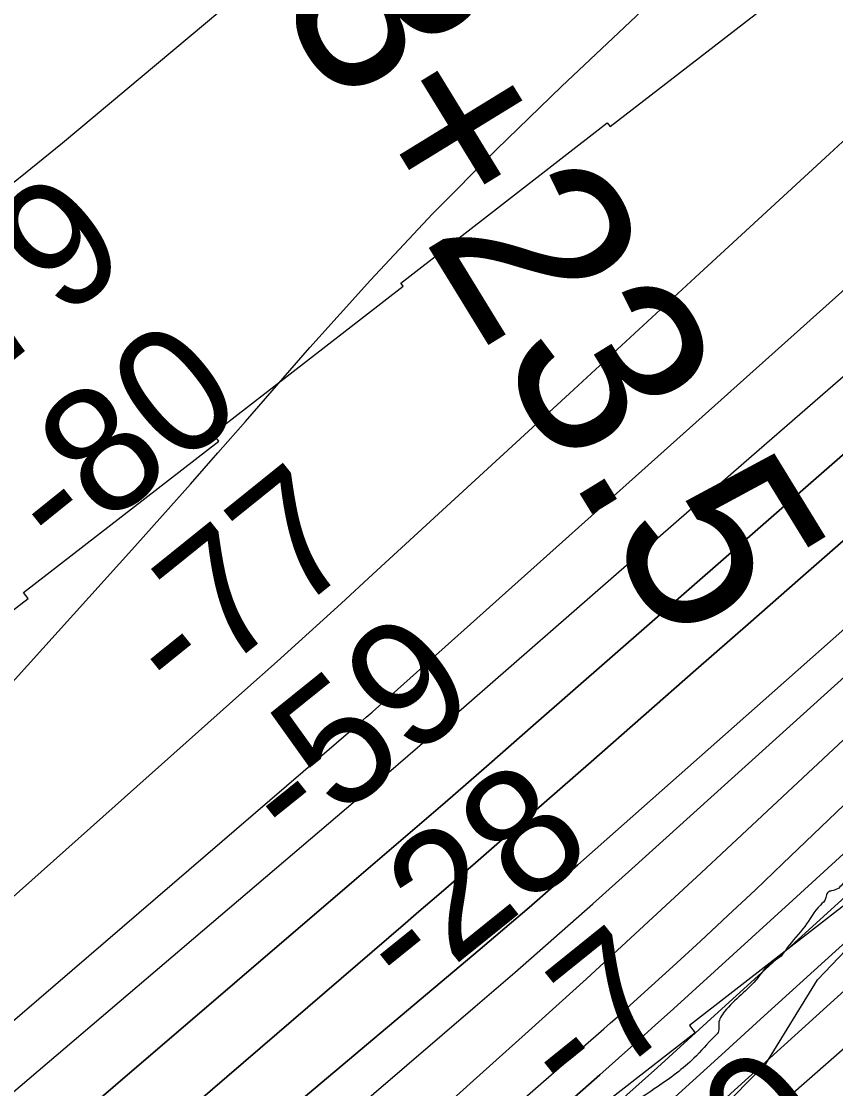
# Model space of a CAD drawing. Extents: x 3477039 to 3515015, y 546746 to 572297.
# Drawn here: x 3482333 to 3482768, y 555917 to 556488 of the extents above; entities that cross this region are included whole.
import ezdxf

# ---------------------------------------------------------------- set-up
doc = ezdxf.new("R2010")
doc.units = 0
for name, color, linetype in [('V-RIVR-EDGE', 7, 'Continuous'), ('V-RIVR-RANG', 7, 'Continuous'), ('V-RRAP-RVMT', 7, 'Continuous'), ('V-SITE-VEGE', 7, 'Continuous'), ('V-SURV-IDEN', 7, 'Continuous'), ('V-TOPO-DPTH', 7, 'Continuous'), ('V-TOPO-MAJR', 7, 'Continuous'), ('V-TOPO-MINR', 7, 'Continuous'), ('V-TOPO-WATR', 7, 'Continuous')]:
    doc.layers.add(name, color=color, linetype=linetype)

msp = doc.modelspace()

# ---------------------------------------------------------------- linework, layer by layer
at = {"layer": 'V-RIVR-EDGE'}
msp.add_spline([(3483150.69, 556359.14), (3483136.41, 556350.14), (3483116.92, 556339.41), (3483110.31, 556336.29), (3483106.48, 556335.26), (3483103.7, 556335.27), (3483100.57, 556336.32), (3483097.44, 556335.28), (3483092.22, 556332.52), (3483088.39, 556330.79), (3483084.57, 556330.1), (3483082.13, 556330.11), (3483076.58, 556332.21), (3483072.75, 556330.83), (3483062.3, 556321.12), (3483056.37, 556314.88), (3483055.32, 556313.49), (3483054.62, 556310.71), (3483052.53, 556306.89), (3483049.39, 556304.12), (3483040.34, 556297.88), (3483031.98, 556292.69), (3483021.54, 556289.24), (3483010.07, 556287.87), (3482997.2, 556283.39), (3482982.91, 556270.21), (3482968.63, 556257.39), (3482962.35, 556248.36), (3482958.5, 556240.03), (3482956.06, 556237.6), (3482952.93, 556234.48), (3482944.9, 556223.38), (3482930.6, 556203.94), (3482924.67, 556194.57), (3482917.34, 556185.2), (3482894.34, 556159.54), (3482884.93, 556149.13), (3482879.7, 556142.54), (3482869.24, 556131.09), (3482862.27, 556124.85), (3482849.38, 556114.8), (3482836.15, 556104.41), (3482831.62, 556100.59), (3482819.42, 556086.72), (3482801.28, 556062.78), (3482773.74, 556029.47), (3482769.2, 556023.92), (3482766.07, 556022.89), (3482764.33, 556022.2), (3482763.28, 556020.11), (3482762.93, 556018.72), (3482760.14, 556015.25), (3482751.77, 556003.8), (3482742.36, 555992.35), (3482738.52, 555987.5), (3482733.65, 555984.38), (3482726.67, 555976.4), (3482708.9, 555958.37), (3482706.81, 555955.25), (3482705.76, 555952.12), (3482705.75, 555947.95), (3482703.65, 555945.17), (3482692.5, 555933.38), (3482672.99, 555918.13), (3482646.19, 555901.16), (3482632.26, 555893.2), (3482621.11, 555884.54), (3482615.19, 555877.95), (3482610.66, 555874.48), (3482602.66, 555871.72), (3482594.99, 555863.75), (3482592.55, 555859.58), (3482588.37, 555856.81), (3482581.06, 555852.66), (3482577.22, 555847.45), (3482570.96, 555845.03), (3482568.52, 555841.91), (3482564.33, 555837.75), (3482557.72, 555833.6), (3482552.15, 555829.09), (3482546.22, 555823.19), (3482543.44, 555821.12), (3482539.61, 555819.04), (3482536.12, 555815.92), (3482533.33, 555811.41), (3482531.58, 555808.28), (3482528.8, 555806.2), (3482521.83, 555797.88), (3482511.03, 555788.87), (3482483.49, 555759.39), (3482469.9, 555744.47), (3482460.84, 555735.46), (3482456.31, 555732.69), (3482447.6, 555724.02), (3482431.57, 555708.06), (3482420.41, 555695.58), (3482415.53, 555689.33), (3482410.99, 555682.39), (3482402.63, 555672.68), (3482388.34, 555660.55), (3482372.67, 555648.07), (3482361.16, 555634.89), (3482343.03, 555613.03), (3482328.73, 555593.25), (3482323.16, 555588.05), (3482319.32, 555584.93), (3482316.54, 555584.94), (3482314.1, 555582.16), (3482310.62, 555577.65), (3482307.12, 555569.67), (3482293.52, 555554.4), (3482274.01, 555536.38), (3482251, 555506.88), (3482240.19, 555494.05), (3482232.87, 555485.38), (3482229.38, 555480.17), (3482227.62, 555473.92), (3482223.09, 555468.71), (3482207.76, 555456.24), (3482181.29, 555434.05), (3482148.19, 555405.28), (3482135.64, 555391.41), (3482122.75, 555379.62), (3482098.02, 555360.91), (3482078.87, 555347.75), (3482069.47, 555341.86), (3482055.9, 555335.98), (3482051.37, 555333.21), (3482046.15, 555328.01), (3482045.79, 555325.93), (3482047.17, 555321.06), (3482047.86, 555317.93), (3482046.81, 555316.19), (3482043.68, 555315.5), (3482040.56, 555316.56), (3482033.26, 555320.4), (3482031.18, 555319.01), (3482030.82, 555317.27), (3482029.43, 555315.89), (3482000.87, 555293.01), (3481969.87, 555269.8), (3481936.78, 555242.77), (3481933.65, 555241.38), (3481932.26, 555243.82), (3481928.09, 555243.14), (3481926, 555241.75), (3481924.6, 555239.32), (3481922.51, 555234.46), (3481916.58, 555228.56), (3481907.88, 555225.11), (3481902.31, 555220.6), (3481900.56, 555217.83), (3481899.86, 555214.35), (3481898.81, 555212.27), (3481894.99, 555212.28), (3481890.47, 555211.59), (3481886.64, 555209.17), (3481867.13, 555193.23), (3481847.27, 555175.2), (3481825.32, 555153.35), (3481808.94, 555139.14), (3481799.53, 555130.47), (3481795.36, 555127.7), (3481792.23, 555127.01), (3481790.14, 555125.98), (3481788.05, 555123.9), (3481783.16, 555116.96), (3481779.33, 555112.1), (3481767.14, 555105.87), (3481748.69, 555095.14), (3481738.6, 555089.6), (3481727.46, 555083.37), (3481725.02, 555080.95), (3481723.62, 555078.17), (3481717.01, 555076.1), (3481714.23, 555074.71), (3481712.83, 555071.59), (3481710.39, 555068.47), (3481704.47, 555067.09), (3481699.95, 555065.36), (3481694.03, 555060.51), (3481691.58, 555056), (3481690.18, 555050.79), (3481689.47, 555046.27), (3481688.08, 555043.49), (3481682.51, 555039.68), (3481671.37, 555036.58), (3481668.58, 555033.46), (3481666.49, 555029.99), (3481663, 555026.17), (3481645.59, 555013.01), (3481640.72, 555011.63), (3481635.85, 555010.94), (3481627.84, 555005.75), (3481621.22, 554998.81), (3481612.51, 554989.8), (3481608.34, 554989.46), (3481604.5, 554986.69), (3481602.41, 554983.22), (3481596.84, 554979.41), (3481591.62, 554978.72), (3481589.53, 554976.64), (3481589.18, 554974.56), (3481588.82, 554970.04), (3481588.12, 554967.61), (3481585.34, 554966.57), (3481583.26, 554969.01), (3481580.82, 554969.71), (3481577.69, 554969.02), (3481560.62, 554951.69), (3481538.33, 554935.05), (3481531.71, 554928.47), (3481527.87, 554925), (3481521.59, 554914.93), (3481515.32, 554908.34), (3481506.25, 554897.59), (3481501.38, 554895.86), (3481498.6, 554893.78), (3481495.45, 554888.58), (3481491.97, 554884.41), (3481471.07, 554868.13), (3481442.15, 554843.17), (3481413.58, 554816.82), (3481383.62, 554790.82), (3481347.04, 554756.5)], degree=3, dxfattribs=at)
at = {"layer": 'V-RRAP-RVMT'}
for p, q in [((3482647.74, 556431.36), (3482743.87, 556505.77)), ((3482535.9, 556347.74), (3482646.21, 556433.33)), ((3482646.21, 556433.33), (3482647.74, 556431.36)), ((3482435.32, 556267.17), (3482537.13, 556346.15)), ((3482537.13, 556346.15), (3482535.9, 556347.74)), ((3482438.44, 556263.16), (3482435.32, 556267.17)), ((3482334.14, 556182.27), (3482438.44, 556263.16)), ((3482336.5, 556179.19), (3482334.14, 556182.27)), ((3482235.49, 556100.79), (3482336.5, 556179.19)), ((3482794.52, 556031.99), (3482690.13, 555950.94)), ((3482693.23, 555946.96), (3482592.31, 555868.65)), ((3482690.13, 555950.94), (3482693.23, 555946.96))]:
    msp.add_line(p, q, dxfattribs=at)
at = {"layer": 'V-SITE-VEGE'}
for p, q in [((3482758.65, 555975.24), (3482791.78, 556010.33)), ((3482730.97, 555930.35), (3482758.65, 555975.24)), ((3482702.1, 555901.47), (3482730.97, 555930.35))]:
    msp.add_line(p, q, dxfattribs=at)
at = {"layer": 'V-TOPO-DPTH'}
for points in [[(3481692.48, 555316.12), (3481714.54, 555336.6), (3481736.75, 555356.93), (3481759.15, 555377.03), (3481781.68, 555396.99), (3481930.04, 555527.08), (3482027, 555611.8), (3482124.17, 555696.29), (3482221.63, 555780.43), (3482319.3, 555864.34), (3482512.17, 556029.45), (3482535.86, 556049.8), (3482559.52, 556070.19), (3482583.11, 556090.66), (3482606.66, 556111.18), (3482961.43, 556421.26), (3483003.22, 556457.61), (3483045.12, 556493.82), (3483087.2, 556529.83), (3483129.4, 556565.71), (3483200.29, 556625.69)], [(3483200.29, 556625.69), (3483129.4, 556565.71), (3483087.2, 556529.83), (3483045.12, 556493.82), (3483003.22, 556457.61), (3482961.43, 556421.26), (3482606.66, 556111.18), (3482583.11, 556090.66), (3482559.52, 556070.19), (3482535.86, 556049.8), (3482512.17, 556029.45), (3482319.3, 555864.34), (3482221.63, 555780.43), (3482124.17, 555696.29), (3482027, 555611.8), (3481930.04, 555527.08), (3481781.68, 555396.99), (3481759.15, 555377.03), (3481736.75, 555356.93), (3481714.54, 555336.6), (3481692.48, 555316.12)], [(3481734.15, 555313.1), (3481744.91, 555322.89), (3481755.74, 555332.61), (3481766.66, 555342.22), (3481777.65, 555351.76), (3482538.23, 556005.59), (3482545.44, 556011.79), (3482552.65, 556017.98), (3482559.86, 556024.18), (3482567.06, 556030.38), (3482574.26, 556036.59), (3482581.45, 556042.82), (3482588.62, 556049.06), (3482595.78, 556055.31), (3482637.51, 556091.88), (3482665.52, 556116.43), (3482693.54, 556140.97), (3482721.56, 556165.52), (3482749.58, 556190.06), (3483190.31, 556576.03), (3483211.49, 556594.43)], [(3483211.49, 556594.43), (3483190.31, 556576.03), (3482749.58, 556190.06), (3482721.56, 556165.52), (3482693.54, 556140.97), (3482665.52, 556116.43), (3482637.51, 556091.88), (3482595.78, 556055.31), (3482588.62, 556049.06), (3482581.45, 556042.82), (3482574.26, 556036.59), (3482567.06, 556030.38), (3482559.86, 556024.18), (3482552.65, 556017.98), (3482545.44, 556011.79), (3482538.23, 556005.59), (3481777.65, 555351.76), (3481766.66, 555342.22), (3481755.74, 555332.61), (3481744.91, 555322.89), (3481734.15, 555313.1)], [(3483213.77, 556550.7), (3482979.65, 556345.01), (3482917.04, 556289.94), (3482854.47, 556234.83), (3482791.96, 556179.65), (3482729.49, 556124.43), (3482630.37, 556036.72), (3482617.44, 556025.36), (3482604.46, 556014.07), (3482591.39, 556002.88), (3482578.27, 555991.76), (3481888.95, 555411.69), (3481869.36, 555395.17), (3481849.78, 555378.62), (3481830.23, 555362.05), (3481810.71, 555345.44), (3481773.94, 555314.12)], [(3483213.77, 556550.7), (3482979.65, 556345.01), (3482917.04, 556289.94), (3482854.47, 556234.83), (3482791.96, 556179.65), (3482729.49, 556124.43), (3482630.37, 556036.72), (3482617.44, 556025.36), (3482604.46, 556014.07), (3482591.39, 556002.88), (3482578.27, 555991.76), (3481888.95, 555411.69), (3481869.36, 555395.17), (3481849.78, 555378.62), (3481830.23, 555362.05), (3481810.71, 555345.44), (3481773.94, 555314.12)], [(3481839.84, 555280.27), (3482419.48, 555784.64), (3482455.65, 555816.23), (3482491.75, 555847.91), (3482527.73, 555879.72), (3482563.63, 555911.62), (3482572.96, 555919.94), (3482604.05, 555947.85), (3482635, 555975.9), (3482665.77, 556004.17), (3482696.4, 556032.58), (3483025.29, 556339.66), (3483065.87, 556377.21), (3483106.67, 556414.49), (3483147.82, 556451.41), (3483189.19, 556488.07), (3483255.81, 556546.55)], [(3481839.84, 555280.27), (3482419.48, 555784.64), (3482455.65, 555816.23), (3482491.75, 555847.91), (3482527.73, 555879.72), (3482563.63, 555911.62), (3482572.96, 555919.94), (3482604.05, 555947.85), (3482635, 555975.9), (3482665.77, 556004.17), (3482696.4, 556032.58), (3483025.29, 556339.66), (3483065.87, 556377.21), (3483106.67, 556414.49), (3483147.82, 556451.41), (3483189.19, 556488.07), (3483255.81, 556546.55)], [(3483262.33, 556504.69), (3482910.28, 556171.08), (3482869.31, 556132.49), (3482828.2, 556094.07), (3482786.85, 556055.89), (3482745.35, 556017.87), (3482681.67, 555959.89), (3482671.88, 555951.01), (3482662.05, 555942.17), (3482652.19, 555933.37), (3482642.29, 555924.61), (3482033.92, 555388.36), (3482002.17, 555360.39), (3481970.41, 555332.43), (3481938.63, 555304.5)], [(3481938.63, 555304.5), (3481970.41, 555332.43), (3482002.17, 555360.39), (3482033.92, 555388.36), (3482642.29, 555924.61), (3482652.19, 555933.37), (3482662.05, 555942.17), (3482671.88, 555951.01), (3482681.67, 555959.89), (3482745.35, 556017.87), (3482786.85, 556055.89), (3482828.2, 556094.07), (3482869.31, 556132.49), (3482910.28, 556171.08), (3483262.33, 556504.69)], [(3483202.09, 556383.84), (3483141.29, 556328.85), (3483080.51, 556273.85), (3483019.77, 556218.8), (3482959.05, 556163.73), (3482730.14, 555956), (3482707.2, 555935.22), (3482684.25, 555914.46), (3482661.26, 555893.73), (3482638.25, 555873.02), (3482525.74, 555771.91), (3482446.51, 555700.62), (3482367.34, 555629.25), (3482288.27, 555557.78), (3482209.26, 555486.23), (3481919.93, 555223.86)]]:
    msp.add_lwpolyline(points, dxfattribs=at)
at = {"layer": 'V-TOPO-MAJR'}
msp.add_lwpolyline([(3481760.63, 555431.78), (3482516.41, 556075.25), (3482528.01, 556085.16), (3482539.58, 556095.09), (3482551.11, 556105.07), (3482562.62, 556115.08), (3482659.29, 556199.41), (3482719.13, 556251.59), (3482779, 556303.73), (3482838.91, 556355.83), (3482898.85, 556407.9), (3483154.87, 556630.15), (3483174.33, 556646.9), (3483193.88, 556663.54)], dxfattribs=at)
at = {"layer": 'V-TOPO-MINR'}
for points in [[(3481650.88, 555475.52), (3482129.36, 555930.03), (3482180.43, 555979.71), (3482230.71, 556030.16), (3482279.79, 556081.77), (3482328.06, 556134.17), (3482393.59, 556206.98), (3482408.47, 556223.59), (3482423.29, 556240.24), (3482438.05, 556256.95), (3482452.75, 556273.72), (3482487.25, 556313.23), (3482519.68, 556349.29), (3482552.79, 556384.69), (3482586.92, 556419.11), (3482621.74, 556452.87), (3483041.51, 556848.15), (3483044.74, 556851.2), (3483047.97, 556854.26), (3483051.19, 556857.32), (3483054.41, 556860.39), (3483077.22, 556882.22), (3483079.98, 556885.02), (3483082.61, 556887.93)], [(3482903.36, 556881.49), (3482354.96, 556422.61), (3482331.4, 556403.55), (3482307.43, 556385.04), (3482282.86, 556367.33), (3481411.17, 555838.15)], [(3481845.54, 555587.01), (3481930.17, 555663.45), (3482014.92, 555739.76), (3482099.86, 555815.86), (3482184.93, 555891.81), (3482452.44, 556130.11), (3482469.65, 556145.51), (3482486.81, 556160.97), (3482503.89, 556176.51), (3482520.92, 556192.1), (3482626.01, 556288.79), (3482695.52, 556352.79), (3482765, 556416.83), (3482834.43, 556480.93), (3482903.83, 556545.07), (3483081.65, 556709.54), (3483104.28, 556730.32), (3483127.01, 556750.99), (3483149.88, 556771.49), (3483172.86, 556791.89), (3483227.63, 556840.15)], [(3481567.95, 555290.68), (3481610.43, 555330.34), (3481676.31, 555391.46), (3481686.03, 555400.38), (3481695.81, 555409.22), (3481705.7, 555417.95), (3481715.65, 555426.6), (3482510.32, 556109.73), (3482512.06, 556111.21), (3482515.53, 556114.18), (3482517.26, 556115.66), (3482520.53, 556118.44), (3482520.84, 556118.71), (3482523.87, 556121.38), (3483149.93, 556681.85), (3483158.84, 556689.76), (3483167.8, 556697.63), (3483176.82, 556705.42), (3483185.88, 556713.17), (3483195.01, 556720.84)], [(3481692.48, 555316.12), (3481714.54, 555336.6), (3481736.75, 555356.93), (3481759.15, 555377.03), (3481781.68, 555396.99), (3481930.04, 555527.08), (3482027, 555611.8), (3482124.17, 555696.29), (3482221.63, 555780.43), (3482319.3, 555864.34), (3482512.17, 556029.45), (3482535.86, 556049.8), (3482559.52, 556070.19), (3482583.11, 556090.66), (3482606.66, 556111.18), (3482961.43, 556421.26), (3483003.22, 556457.61), (3483045.12, 556493.82), (3483087.2, 556529.83), (3483129.4, 556565.71), (3483200.29, 556625.69)], [(3481734.15, 555313.1), (3481744.91, 555322.89), (3481755.74, 555332.61), (3481766.66, 555342.22), (3481777.65, 555351.76), (3482538.23, 556005.59), (3482545.44, 556011.79), (3482552.65, 556017.98), (3482559.86, 556024.18), (3482567.06, 556030.38), (3482574.26, 556036.59), (3482581.45, 556042.82), (3482588.62, 556049.06), (3482595.78, 556055.31), (3482637.51, 556091.88), (3482665.52, 556116.43), (3482693.54, 556140.97), (3482721.56, 556165.52), (3482749.58, 556190.06), (3483190.31, 556576.03), (3483211.49, 556594.43)], [(3481773.94, 555314.12), (3481810.71, 555345.44), (3481830.23, 555362.05), (3481849.78, 555378.62), (3481869.36, 555395.17), (3481888.95, 555411.69), (3482578.27, 555991.76), (3482591.39, 556002.88), (3482604.46, 556014.07), (3482617.44, 556025.36), (3482630.37, 556036.72), (3482729.49, 556124.43), (3482791.96, 556179.65), (3482854.47, 556234.83), (3482917.04, 556289.94), (3482979.65, 556345.01), (3483213.77, 556550.7)], [(3481819.44, 555304.04), (3481843.75, 555325.8), (3481952.23, 555421.97), (3482031.06, 555491.5), (3482110.11, 555560.77), (3482189.51, 555629.64), (3482269.14, 555698.26), (3482575.62, 555961.02), (3482596.7, 555979.23), (3482617.68, 555997.55), (3482638.53, 556016.03), (3482659.28, 556034.61), (3482846.72, 556203.76), (3482915.7, 556265.76), (3482984.85, 556327.58), (3483054.24, 556389.13), (3483123.8, 556450.49), (3483235.41, 556548.56)], [(3481839.84, 555280.27), (3482419.48, 555784.64), (3482455.65, 555816.23), (3482491.75, 555847.91), (3482527.73, 555879.72), (3482563.63, 555911.62), (3482572.96, 555919.94), (3482604.05, 555947.85), (3482635, 555975.9), (3482665.77, 556004.17), (3482696.4, 556032.58), (3483025.29, 556339.66), (3483065.87, 556377.21), (3483106.67, 556414.49), (3483147.82, 556451.41), (3483189.19, 556488.07), (3483255.81, 556546.55)], [(3481836.42, 555244.59), (3482028.01, 555411.49), (3482127.32, 555498.02), (3482226.61, 555584.58), (3482325.87, 555671.16), (3482425.12, 555757.76), (3482644.39, 555949.13), (3482647.94, 555952.25), (3482651.47, 555955.38), (3482654.99, 555958.54), (3482658.49, 555961.71), (3482681.21, 555982.4), (3482696.01, 555995.99), (3482710.74, 556009.64), (3482725.36, 556023.42), (3482739.92, 556037.26), (3482834.28, 556127.7), (3482895.97, 556186.8), (3482957.69, 556245.89), (3483019.42, 556304.95), (3483081.18, 556364), (3483190.68, 556468.64), (3483205.39, 556482.52)], [(3481884.9, 555226.64), (3482017.5, 555344.83), (3482097.45, 555416.07), (3482177.4, 555487.3), (3482257.37, 555558.51), (3482337.35, 555629.7), (3482640.25, 555899.27), (3482656.62, 555913.89), (3482672.97, 555928.54), (3482689.26, 555943.24), (3482705.53, 555957.98), (3482812.4, 556055.13), (3482882, 556118.55), (3482951.49, 556182.09), (3483020.83, 556245.8), (3483090.06, 556309.63), (3483264.87, 556471.2)], [(3481944.43, 555139.1), (3482703.81, 555874.7), (3482707.08, 555878.28), (3482710.38, 555881.85), (3482713.71, 555885.39), (3482717.07, 555888.9), (3482720.48, 555892.36), (3482723.95, 555895.75), (3482727.5, 555899.06), (3482731.11, 555902.3), (3483343.9, 556439.5)], [(3481919.93, 555223.86), (3482209.26, 555486.23), (3482288.27, 555557.78), (3482367.34, 555629.25), (3482446.51, 555700.62), (3482525.74, 555771.91), (3482638.25, 555873.02), (3482661.26, 555893.73), (3482684.25, 555914.46), (3482707.2, 555935.22), (3482730.14, 555956), (3482959.05, 556163.73), (3483019.77, 556218.8), (3483080.51, 556273.85), (3483141.29, 556328.85), (3483202.09, 556383.84)], [(3481922.87, 555187.59), (3482467.95, 555691.57), (3482505.79, 555726.46), (3482543.69, 555761.28), (3482581.69, 555795.99), (3482619.75, 555830.64), (3482681.6, 555886.78), (3482688.79, 555893.3), (3482695.98, 555899.82), (3482703.17, 555906.34), (3482710.36, 555912.86), (3483155.68, 556316.35), (3483185.61, 556343.38), (3483215.6, 556370.34)]]:
    msp.add_lwpolyline(points, dxfattribs=at)
at = {"layer": 'V-TOPO-WATR'}
msp.add_lwpolyline([(3481938.63, 555304.5), (3481970.41, 555332.43), (3482002.17, 555360.39), (3482033.92, 555388.36), (3482642.29, 555924.61), (3482652.19, 555933.37), (3482662.05, 555942.17), (3482671.88, 555951.01), (3482681.67, 555959.89), (3482745.35, 556017.87), (3482786.85, 556055.89), (3482828.2, 556094.07), (3482869.31, 556132.49), (3482910.28, 556171.08), (3483262.33, 556504.69)], dxfattribs=at)

# ---------------------------------------------------------------- texts
at = {"layer": 'V-RIVR-RANG'}
for s, rotation, p in [('-79', 38.8341, (3482292.81, 556277.59)), ('-80', 38.8341, (3482354.09, 556198.55)), ('-77', 38.8341, (3482417.41, 556121.15)), ('-59', 38.8341, (3482479.11, 556042.45)), ('-28', 38.8341, (3482540.19, 555963.24)), ('-7', 38.8341, (3482627.97, 555905.52)), ('21.0', 38.5483, (3482633.89, 555782.69))]:
    msp.add_text(s, height=67, rotation=rotation, dxfattribs=at).set_placement(p)
at = {"layer": 'V-SURV-IDEN'}
for s, rotation, p in [('1506+25.4', 308.5329, (3482481.15, 556841.27)), ('1503+23.5', 301.5463, (3482350.74, 556692.36))]:
    msp.add_text(s, height=100, rotation=rotation, dxfattribs=at).set_placement(p)

doc.saveas('drawing.dxf')
